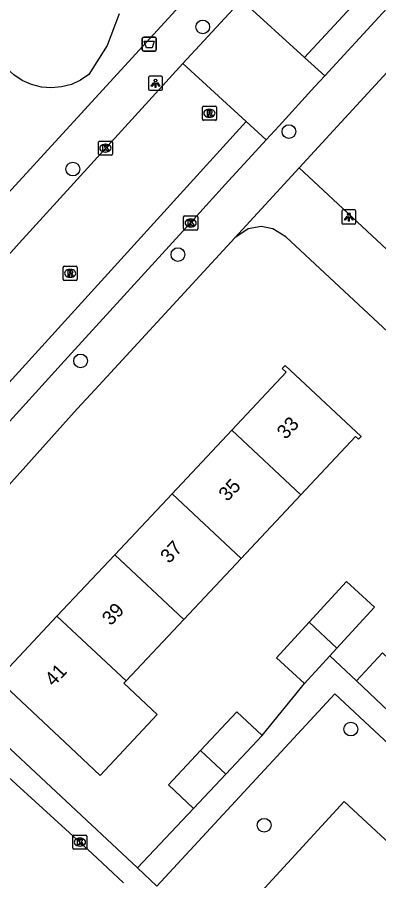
# Model space of a CAD drawing. Extents: x 159222 to 160346, y 381249 to 382166.
# Drawn here: x 159788.4 to 159814.1, y 381626.3 to 381687.7 of the extents above; entities that cross this region are included whole.
import ezdxf

# ---------------------------------------------------------------- set-up
doc = ezdxf.new("R2010")
doc.units = 0
for name, color, linetype in [('IMGEO_Afvalbak', 7, 'Continuous'), ('IMGEO_Boom', 7, 'Continuous'), ('IMGEO_Groenvoorziening', 7, 'Continuous'), ('IMGEO_Kolk', 7, 'Continuous'), ('IMGEO_Lichtpunt', 7, 'Continuous'), ('IMGEO_Pand', 7, 'Continuous'), ('IMGEO_Pand_nummerreeks', 7, 'Continuous'), ('IMGEO_Rijbaan_lokaal_gesloten', 7, 'Continuous'), ('IMGEO_Rijbaan_lokaal_open', 7, 'Continuous'), ('IMGEO_Rioolput', 7, 'Continuous'), ('IMGEO_Voetpad_open', 7, 'Continuous')]:
    doc.layers.add(name, color=color, linetype=linetype)

msp = doc.modelspace()

# ---------------------------------------------------------------- linework, layer by layer
at = {"layer": 'IMGEO_Afvalbak'}
for p, q in [((159797.3, 381685.377), (159797.3, 381686.177)), ((159797.3, 381686.177), (159797.3, 381685.377)), ((159797.4, 381686.277), (159798.19, 381686.277)), ((159798.19, 381686.277), (159797.4, 381686.277)), ((159798.29, 381686.177), (159798.29, 381685.377)), ((159798.29, 381685.377), (159798.29, 381686.177)), ((159798.19, 381685.277), (159797.4, 381685.277)), ((159797.4, 381685.277), (159798.19, 381685.277))]:
    msp.add_line(p, q, dxfattribs=at)
msp.add_lwpolyline([(159797.443, 381685.991), (159798.147, 381685.991), (159797.998, 381685.521), (159797.592, 381685.521), (159797.443, 381685.991)], dxfattribs=at)
for centre, start, end in [((159797.4, 381686.177), 90, 180), ((159797.4, 381686.177), 90, 180), ((159798.19, 381686.177), 0, 90), ((159798.19, 381686.177), 360, 90), ((159797.4, 381685.377), 180, 270), ((159797.4, 381685.377), 180, 270), ((159798.19, 381685.377), 270, 0), ((159798.19, 381685.377), 270, 0)]:
    msp.add_arc(centre, 0.1, start, end, dxfattribs=at)
at = {"layer": 'IMGEO_Boom'}
for centre in [(159801.594, 381687.003), (159807.713, 381679.559), (159792.37, 381676.897), (159799.833, 381670.816), (159792.919, 381663.251), (159812.109, 381637.076), (159805.956, 381630.234)]:
    msp.add_circle(centre, 0.489, dxfattribs=at)
at = {"layer": 'IMGEO_Groenvoorziening'}
for points in [[(159795.667, 381687.924), (159794.813, 381685.687), (159793.517, 381683.609), (159792.92, 381683.21), (159792.265, 381682.916), (159791.57, 381682.734), (159790.855, 381682.671), (159790.139, 381682.727), (159789.442, 381682.902), (159788.784, 381683.19), (159788.184, 381683.584), (159787.657, 381684.071), (159787.218, 381684.64), (159786.88, 381685.274), (159786.791, 381685.497), (159785.742, 381688.609)], [(159802.529, 381622.003), (159811.633, 381631.939), (159833.028, 381612.068)]]:
    msp.add_lwpolyline(points, dxfattribs=at)
at = {"layer": 'IMGEO_Kolk'}
for p, q in [((159794.183, 381677.957), (159794.183, 381678.809)), ((159794.258, 381678.883), (159795.11, 381678.883)), ((159794.671, 381678.663), (159794.696, 381678.663)), ((159795.184, 381678.809), (159795.184, 381677.957)), ((159795.11, 381677.883), (159794.258, 381677.883)), ((159794.694, 381678.103), (159794.669, 381678.103)), ((159800.235, 381672.635), (159800.235, 381673.487)), ((159800.31, 381673.561), (159801.162, 381673.561)), ((159801.236, 381673.487), (159801.236, 381672.635)), ((159800.723, 381673.341), (159800.748, 381673.341)), ((159801.162, 381672.561), (159800.31, 381672.561)), ((159800.746, 381672.781), (159800.721, 381672.781)), ((159792.37, 381628.613), (159792.37, 381629.465)), ((159792.445, 381629.539), (159793.297, 381629.539)), ((159792.858, 381629.319), (159792.883, 381629.319)), ((159793.371, 381629.465), (159793.371, 381628.613)), ((159792.881, 381628.759), (159792.856, 381628.759)), ((159793.297, 381628.539), (159792.445, 381628.539))]:
    msp.add_line(p, q, dxfattribs=at)
for points in [[(159794.183, 381677.957), (159794.183, 381678.809)], [(159794.258, 381678.883), (159795.11, 381678.883)], [(159794.504, 381678.583), (159794.627, 381678.583), (159794.627, 381678.432), (159794.757, 381678.583), (159794.921, 381678.583), (159794.775, 381678.432), (159794.928, 381678.183), (159794.776, 381678.183), (159794.691, 381678.347), (159794.627, 381678.28), (159794.627, 381678.183), (159794.504, 381678.183), (159794.504, 381678.583)], [(159795.184, 381678.809), (159795.184, 381677.957)], [(159795.11, 381677.883), (159794.258, 381677.883)], [(159800.235, 381672.635), (159800.235, 381673.487)], [(159800.31, 381673.561), (159801.162, 381673.561)], [(159801.236, 381673.487), (159801.236, 381672.635)], [(159800.556, 381673.261), (159800.679, 381673.261), (159800.679, 381673.11), (159800.809, 381673.261), (159800.973, 381673.261), (159800.827, 381673.11), (159800.98, 381672.861), (159800.828, 381672.861), (159800.743, 381673.025), (159800.679, 381672.958), (159800.679, 381672.861), (159800.556, 381672.861), (159800.556, 381673.261)], [(159801.162, 381672.561), (159800.31, 381672.561)], [(159792.37, 381628.613), (159792.37, 381629.465)], [(159792.445, 381629.539), (159793.297, 381629.539)], [(159792.691, 381629.239), (159792.814, 381629.239), (159792.814, 381629.088), (159792.944, 381629.239), (159793.108, 381629.239), (159792.962, 381629.088), (159793.115, 381628.839), (159792.963, 381628.839), (159792.878, 381629.003), (159792.814, 381628.936), (159792.814, 381628.839), (159792.691, 381628.839), (159792.691, 381629.239)], [(159793.371, 381629.465), (159793.371, 381628.613)], [(159793.297, 381628.539), (159792.445, 381628.539)]]:
    msp.add_lwpolyline(points, dxfattribs=at)
for centre, start, end in [((159794.26, 381678.807), 91.55205, 178.44795), ((159794.26, 381678.807), 91.55205, 178.44795), ((159795.108, 381678.807), 1.55205, 88.44795), ((159795.108, 381678.807), 1.55205, 88.44795), ((159794.26, 381677.959), 181.55205, 268.44795), ((159794.26, 381677.959), 181.55205, 268.44795), ((159795.108, 381677.959), 271.55205, 358.44795), ((159795.108, 381677.959), 271.55205, 358.44795), ((159800.312, 381673.485), 91.55205, 178.44795), ((159800.312, 381673.485), 91.55205, 178.44795), ((159801.16, 381673.485), 1.55205, 88.44795), ((159801.16, 381673.485), 1.55205, 88.44795), ((159800.312, 381672.637), 181.55205, 268.44795), ((159800.312, 381672.637), 181.55205, 268.44795), ((159801.16, 381672.637), 271.55205, 358.44795), ((159801.16, 381672.637), 271.55205, 358.44795), ((159792.447, 381629.463), 91.55205, 178.44795), ((159792.447, 381629.463), 91.55205, 178.44795), ((159793.295, 381629.463), 1.55205, 88.44795), ((159793.295, 381629.463), 1.55205, 88.44795), ((159792.447, 381628.615), 181.55205, 268.44795), ((159792.447, 381628.615), 181.55205, 268.44795), ((159793.295, 381628.615), 271.55205, 358.44795), ((159793.295, 381628.615), 271.55205, 358.44795)]:
    msp.add_arc(centre, 0.0765, start, end, dxfattribs=at)
for centre, major_axis, ratio, start_param, end_param in [((159794.67, 381678.383), (-0.387, 0.002), 0.722429, 4.712389, 7.853982), ((159794.695, 381678.383), (-0.39, 0.002), 0.717154, 1.570796, 4.712389), ((159800.722, 381673.061), (-0.387, 0.002), 0.722429, 4.712389, 7.853982), ((159800.747, 381673.061), (-0.39, 0.002), 0.717154, 1.570796, 4.712389), ((159792.857, 381629.039), (-0.387, 0.002), 0.722429, 4.712389, 7.853982), ((159792.882, 381629.039), (-0.39, 0.002), 0.717154, 1.570796, 4.712389)]:
    msp.add_ellipse(centre, major_axis=major_axis, ratio=ratio, start_param=start_param, end_param=end_param, dxfattribs=at)
at = {"layer": 'IMGEO_Lichtpunt'}
for p, q in [((159797.746, 381683.396), (159797.746, 381682.589)), ((159797.746, 381683.396), (159797.746, 381682.589)), ((159798.648, 381683.491), (159797.84, 381683.491)), ((159798.648, 381683.491), (159797.84, 381683.491)), ((159798.742, 381682.589), (159798.742, 381683.396)), ((159798.742, 381682.589), (159798.742, 381683.396)), ((159797.84, 381682.495), (159798.648, 381682.495)), ((159797.84, 381682.495), (159798.648, 381682.495)), ((159811.472, 381673.891), (159811.472, 381673.084)), ((159811.472, 381673.891), (159811.472, 381673.084)), ((159812.374, 381673.986), (159811.566, 381673.986)), ((159812.374, 381673.986), (159811.566, 381673.986)), ((159812.468, 381673.084), (159812.468, 381673.891)), ((159812.468, 381673.084), (159812.468, 381673.891)), ((159811.566, 381672.99), (159812.374, 381672.99)), ((159811.566, 381672.99), (159812.374, 381672.99))]:
    msp.add_line(p, q, dxfattribs=at)
for points in [[(159798.12, 381683.06), (159798.159, 381683.032), (159797.971, 381682.77), (159797.933, 381682.797), (159798.12, 381683.06)], [(159798.222, 381683.012), (159798.269, 381683.012), (159798.269, 381682.69), (159798.222, 381682.69), (159798.222, 381683.012)], [(159798.332, 381683.032), (159798.37, 381683.059), (159798.557, 381682.797), (159798.518, 381682.769), (159798.332, 381683.032)], [(159811.846, 381673.555), (159811.885, 381673.527), (159811.697, 381673.265), (159811.659, 381673.292), (159811.846, 381673.555)], [(159811.948, 381673.507), (159811.995, 381673.507), (159811.995, 381673.185), (159811.948, 381673.185), (159811.948, 381673.507)], [(159812.058, 381673.527), (159812.096, 381673.554), (159812.283, 381673.292), (159812.244, 381673.264), (159812.058, 381673.527)]]:
    msp.add_lwpolyline(points, dxfattribs=at)
for centre in [(159798.245, 381683.194), (159811.971, 381673.689)]:
    msp.add_circle(centre, 0.0994, dxfattribs=at)
for centre, start, end in [((159797.84, 381683.396), 90, 180), ((159797.84, 381683.396), 90, 180), ((159798.648, 381683.396), 0, 90), ((159798.648, 381683.396), 0, 90), ((159797.84, 381682.589), 180, 270), ((159797.84, 381682.589), 180, 270), ((159798.648, 381682.589), 270, 0), ((159798.648, 381682.589), 270, 360), ((159811.566, 381673.891), 90, 180), ((159811.566, 381673.891), 90, 180), ((159812.374, 381673.891), 0, 90), ((159812.374, 381673.891), 0, 90), ((159811.566, 381673.084), 180, 270), ((159811.566, 381673.084), 180, 270), ((159812.374, 381673.084), 270, 0), ((159812.374, 381673.084), 270, 360)]:
    msp.add_arc(centre, 0.0946, start, end, dxfattribs=at)
at = {"layer": 'IMGEO_Pand'}
for points in [[(159803.656, 381658.338), (159807.515, 381662.454), (159807.241, 381662.71), (159807.449, 381662.932), (159812.834, 381657.884), (159812.651, 381657.689), (159812.448, 381657.879), (159808.564, 381653.736)], [(159799.412, 381653.813), (159803.656, 381658.338)], [(159808.564, 381653.736), (159803.656, 381658.338)], [(159795.346, 381649.477), (159799.412, 381653.813)], [(159804.32, 381649.211), (159799.412, 381653.813)], [(159808.564, 381653.736), (159804.32, 381649.211)], [(159791.245, 381645.103), (159795.346, 381649.477)], [(159795.346, 381649.477), (159800.254, 381644.874)], [(159804.32, 381649.211), (159800.254, 381644.874)], [(159809.145, 381644.687), (159811.789, 381647.578), (159813.783, 381645.754), (159811.116, 381642.838)], [(159796.153, 381640.501), (159795.998, 381640.336), (159798.369, 381638.113), (159794.311, 381633.784), (159792.204, 381635.759), (159786.767, 381640.857), (159786.941, 381641.042), (159787.205, 381640.794), (159791.245, 381645.103)], [(159796.153, 381640.501), (159791.245, 381645.103)], [(159800.254, 381644.874), (159796.153, 381640.501)], [(159808.819, 381640.327), (159806.825, 381642.15), (159809.145, 381644.687)], [(159811.116, 381642.838), (159809.145, 381644.687)], [(159811.116, 381642.838), (159810.61, 381642.285)], [(159808.819, 381640.327), (159810.61, 381642.285)], [(159812.503, 381640.514), (159814.366, 381642.487), (159817.086, 381639.917)], [(159815.234, 381637.934), (159812.503, 381640.514)], [(159801.44, 381635.543), (159804.025, 381638.3), (159805.815, 381636.622)], [(159803.23, 381633.865), (159805.815, 381636.622)], [(159800.946, 381631.43), (159799.157, 381633.108), (159801.44, 381635.543)], [(159801.44, 381635.543), (159803.23, 381633.865)], [(159803.23, 381633.865), (159800.946, 381631.43)]]:
    msp.add_lwpolyline(points, dxfattribs=at)
at = {"layer": 'IMGEO_Rijbaan_lokaal_gesloten'}
msp.add_lwpolyline([(159833.291, 381711.277), (159808.817, 381684.831)], dxfattribs=at)
at = {"layer": 'IMGEO_Rijbaan_lokaal_open'}
for points in [[(159804.355, 381688.92), (159800.187, 381684.401)], [(159808.817, 381684.831), (159804.355, 381688.92)], [(159810.255, 381683.514), (159808.817, 381684.831)], [(159800.187, 381684.401), (159791.476, 381674.818), (159788.56, 381671.616), (159785.974, 381668.761), (159773.755, 381655.266)], [(159800.187, 381684.401), (159804.686, 381680.282)], [(159810.255, 381683.514), (159809.562, 381682.758), (159807.014, 381679.979), (159806.102, 381678.985)], [(159777.946, 381650.837), (159790.395, 381664.545), (159804.686, 381680.282)], [(159804.686, 381680.282), (159806.102, 381678.985)], [(159777.705, 381642.919), (159779.33, 381641.41), (159781.571, 381639.325), (159793.749, 381628.22), (159795.967, 381626.155)]]:
    msp.add_lwpolyline(points, dxfattribs=at)
at = {"layer": 'IMGEO_Rioolput'}
for p, q in [((159801.566, 381680.435), (159801.566, 381681.287)), ((159801.641, 381681.361), (159802.493, 381681.361)), ((159802.054, 381681.141), (159802.079, 381681.141)), ((159802.567, 381681.287), (159802.567, 381680.435)), ((159802.493, 381680.361), (159801.641, 381680.361)), ((159802.077, 381680.581), (159802.052, 381680.581)), ((159791.679, 381669.056), (159791.679, 381669.908)), ((159791.754, 381669.982), (159792.606, 381669.982)), ((159792.167, 381669.762), (159792.192, 381669.762)), ((159792.68, 381669.908), (159792.68, 381669.056)), ((159792.19, 381669.202), (159792.165, 381669.202)), ((159792.606, 381668.982), (159791.754, 381668.982))]:
    msp.add_line(p, q, dxfattribs=at)
for points in [[(159801.566, 381680.435), (159801.566, 381681.287)], [(159801.641, 381681.361), (159802.493, 381681.361)], [(159802.155, 381681.059), (159801.903, 381681.061), (159801.903, 381680.661)], [(159801.903, 381680.661), (159802.027, 381680.661), (159802.027, 381680.823), (159802.038, 381680.823)], [(159802.081, 381680.98), (159802.027, 381680.98), (159802.027, 381680.899)], [(159802.027, 381680.899), (159802.079, 381680.899)], [(159802.085, 381680.794), (159802.156, 381680.661), (159802.296, 381680.661), (159802.231, 381680.787)], [(159802.567, 381681.287), (159802.567, 381680.435)], [(159802.493, 381680.361), (159801.641, 381680.361)], [(159791.679, 381669.056), (159791.679, 381669.908)], [(159791.754, 381669.982), (159792.606, 381669.982)], [(159792.68, 381669.908), (159792.68, 381669.056)], [(159792.268, 381669.68), (159792.016, 381669.682), (159792.016, 381669.282)], [(159792.016, 381669.282), (159792.14, 381669.282), (159792.14, 381669.444), (159792.151, 381669.444)], [(159792.194, 381669.601), (159792.14, 381669.601), (159792.14, 381669.52)], [(159792.14, 381669.52), (159792.192, 381669.52)], [(159792.198, 381669.415), (159792.269, 381669.282), (159792.409, 381669.282), (159792.344, 381669.408)], [(159792.606, 381668.982), (159791.754, 381668.982)]]:
    msp.add_lwpolyline(points, dxfattribs=at)
for centre, radius, start, end in [((159801.643, 381681.285), 0.0765, 91.55205, 178.44795), ((159801.643, 381681.285), 0.0765, 91.55205, 178.44795), ((159802.037, 381680.77), 0.0533, 26.02933, 88.69889), ((159802.063, 381681.088), 0.19, 274.7715, 282.96867), ((159802.087, 381680.884), 0.0964, 77.00612, 93.18647), ((159802.101, 381680.941), 0.0378, 276.66336, 79.67722), ((159802.154, 381680.949), 0.109, 350.36119, 89.41601), ((159802.152, 381680.949), 0.112, 277.58423, 350.98172), ((159802.136, 381680.734), 0.108, 29.51342, 73.79051), ((159802.491, 381681.285), 0.0765, 1.55205, 88.44795), ((159802.491, 381681.285), 0.0765, 1.55205, 88.44795), ((159801.643, 381680.437), 0.0765, 181.55205, 268.44795), ((159801.643, 381680.437), 0.0765, 181.55205, 268.44795), ((159802.491, 381680.437), 0.0765, 271.55205, 358.44795), ((159802.491, 381680.437), 0.0765, 271.55205, 358.44795), ((159791.756, 381669.906), 0.0765, 91.55205, 178.44795), ((159791.756, 381669.906), 0.0765, 91.55205, 178.44795), ((159792.604, 381669.906), 0.0765, 1.55205, 88.44795), ((159792.604, 381669.906), 0.0765, 1.55205, 88.44795), ((159792.15, 381669.391), 0.0533, 26.02933, 88.69889), ((159792.176, 381669.709), 0.19, 274.7715, 282.96867), ((159792.2, 381669.505), 0.0964, 77.00612, 93.18647), ((159792.214, 381669.562), 0.0378, 276.66336, 79.67722), ((159792.267, 381669.57), 0.109, 350.36119, 89.41601), ((159792.265, 381669.57), 0.112, 277.58423, 350.98172), ((159792.249, 381669.355), 0.108, 29.51342, 73.79051), ((159791.756, 381669.058), 0.0765, 181.55205, 268.44795), ((159791.756, 381669.058), 0.0765, 181.55205, 268.44795), ((159792.604, 381669.058), 0.0765, 271.55205, 358.44795), ((159792.604, 381669.058), 0.0765, 271.55205, 358.44795)]:
    msp.add_arc(centre, radius, start, end, dxfattribs=at)
for centre, major_axis, ratio, start_param, end_param in [((159802.053, 381680.861), (-0.387, 0.002), 0.722429, 4.712389, 7.853982), ((159802.078, 381680.861), (-0.39, 0.002), 0.717154, 1.570796, 4.712389), ((159792.166, 381669.482), (-0.387, 0.002), 0.722429, 4.712389, 7.853982), ((159792.191, 381669.482), (-0.39, 0.002), 0.717154, 1.570796, 4.712389)]:
    msp.add_ellipse(centre, major_axis=major_axis, ratio=ratio, start_param=start_param, end_param=end_param, dxfattribs=at)
at = {"layer": 'IMGEO_Voetpad_open'}
for points in [[(159833.291, 381711.277), (159833.185, 381711.108), (159833.095, 381710.93), (159833.021, 381710.745), (159832.965, 381710.553), (159832.925, 381710.358), (159832.904, 381710.174), (159832.993, 381708.574), (159832.994, 381708.55), (159832.991, 381708.456), (159832.98, 381708.363), (159832.961, 381708.271), (159832.933, 381708.181), (159832.898, 381708.094), (159832.855, 381708.01), (159832.804, 381707.931), (159832.747, 381707.856), (159832.641, 381707.663), (159831.097, 381706.031), (159825.354, 381699.76), (159814.36, 381687.992), (159810.255, 381683.514)], [(159808.447, 381676.973), (159822.816, 381692.641), (159835.227, 381705.82)], [(159786.198, 381673.472), (159811.556, 381701.194), (159810.118, 381702.511), (159812.234, 381704.813)], [(159806.102, 381678.985), (159805.341, 381678.155), (159803.429, 381676.053), (159800.926, 381673.301), (159791.785, 381663.25), (159787.65, 381658.703), (159783.5, 381654.047), (159781.329, 381651.618)], [(159803.861, 381672), (159808.447, 381676.973)], [(159827.37, 381659.317), (159808.447, 381676.973)], [(159850.934, 381631.546), (159807.485, 381672.085), (159806.581, 381672.654), (159805.752, 381672.8), (159804.808, 381672.637), (159803.861, 381672)], [(159803.861, 381672), (159793.951, 381661.23), (159792.671, 381659.839), (159780.479, 381646.24)], [(159780.684, 381642.43), (159796.971, 381627.201)], [(159810.61, 381642.285), (159812.503, 381640.514)], [(159805.815, 381636.622), (159808.819, 381640.327)], [(159836.458, 381615.77), (159831.37, 381620.522), (159810.981, 381639.573), (159798.344, 381625.917)], [(159796.971, 381627.201), (159800.946, 381631.43)], [(159798.344, 381625.917), (159796.971, 381627.201)]]:
    msp.add_lwpolyline(points, dxfattribs=at)

# ---------------------------------------------------------------- texts
at = {"layer": 'IMGEO_Pand_nummerreeks'}
for s, rotation, p in [('33', 46.84241, (159807.481, 381657.622)), ('35', 46.84241, (159803.343, 381653.209)), ('37', 46.84241, (159799.205, 381648.796)), ('39', 46.84241, (159795.066, 381644.382)), ('41', 46.84503, (159791.005, 381640.052))]:
    msp.add_text(s, height=1, rotation=rotation, dxfattribs=at).set_placement(p)

doc.saveas('drawing.dxf')
